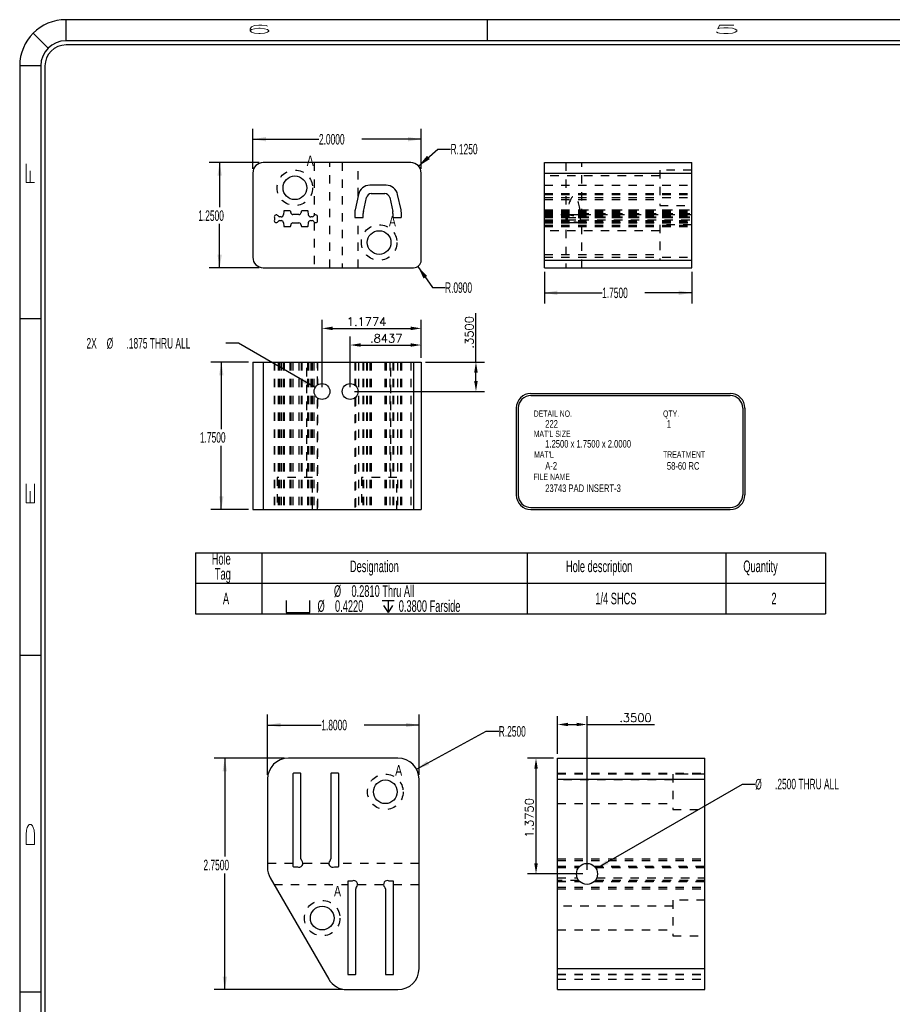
# Model space of a CAD drawing. Header units: inches. Extents: x 1802 to 2468, y -208 to -72.
# Tile 401 of 595: x 2157 to 2168, y -171 to -160. Entities that reach past the tile are written whole.
import ezdxf

# ---------------------------------------------------------------- set-up
doc = ezdxf.new("R2010")
doc.units = ezdxf.units.IN
doc.header["$LTSCALE"] = 0.5
doc.header["$MEASUREMENT"] = 0
doc.linetypes.add('HIDDEN', pattern=[0.225, 0.15, -0.075])
doc.layers.get('DEFPOINTS').update_dxf_attribs({"color": 8})
for name, color, linetype in [('SID-M-D', 42, 'Continuous'), ('SID-M-H', 4, 'HIDDEN'), ('SID-M-M', 233, 'Continuous'), ('SID-M-S', 105, 'Continuous')]:
    doc.layers.add(name, color=color, linetype=linetype)
doc.styles.add('DIEMAKER', font='romans.shx')
doc.styles.add('R', font='ROMAND.SHX')
doc.styles.add('SLDTEXTSTYLE0', font='TXT', dxfattribs={"width": 0.595745})
doc.dimstyles.new('LINEAR', dxfattribs={"dimtxt": 0.1, "dimasz": 0.125, "dimexe": 0.1, "dimexo": 0.05, "dimgap": 0.03, "dimtad": 1, "dimdec": 4, "dimzin": 4, "dimdsep": 46, "dimtxsty": 'DIEMAKER', "dimcen": 0, "dimclrd": 34, "dimclre": 34, "dimclrt": 42, "dimazin": 0, "dimtfac": 1, "dimtdec": 4, "dimtofl": 0, "dimtmove": 0, "dimatfit": 3, "dimfxl": 0, "dimtolj": 1, "dimtzin": 0, "dimarcsym": 0})

# ---------------------------------------------------------------- blocks, each defined once
blk = doc.blocks.new('*U9')
at = {"layer": 'SID-M-S'}
for p, q in [((0, 22.55), (-34, 22.55)), ((-34, 22.3), (-34, 22.55)), ((-29, 22.55), (-29, 22.3)), ((-34.212, 22.212), (-34.389, 22.389)), ((0, 22.3), (-34, 22.3)), ((0, 22.25), (-34, 22.25)), ((-34.3, 22), (-34.55, 22)), ((-34.55, 22), (-34.55, 0)), ((-34.3, 22), (-34.3, 0)), ((-34.25, 22), (-34.25, 0)), ((-34.55, 19), (-34.3, 19)), ((-34.55, 15), (-34.3, 15)), ((-34.55, 11), (-34.3, 11))]:
    blk.add_line(p, q, dxfattribs=at)
for radius in [0.55, 0.3, 0.25]:
    blk.add_arc((-34, 22), radius, 90, 180, dxfattribs=at)
at = {"layer": 'SID-M-D', "style": 'R', "width": 4}
for s, p in [('6', (-31.882, 22.386)), ('5', (-26.327, 22.386))]:
    blk.add_text(s, height=0.1, dxfattribs=at).set_placement(p)
for s, p in [('F', (-34.374, 20.547)), ('E', (-34.374, 16.743)), ('D', (-34.374, 12.681))]:
    blk.add_text(s, height=0.1, rotation=90, dxfattribs=at).set_placement(p)
blk = doc.blocks.new('SW_SYMBOL_HOLE_SPOT')
at = {"layer": 'SID-M-D', "color": 0}
for p, q in [((0, 34.4), (0, 3)), ((63, 3), (63, 34.4)), ((0, 3), (63, 3))]:
    blk.add_line(p, q, dxfattribs=at)
blk = doc.blocks.new('SW_SYMBOL_HOLE_DEPTH')
at = {"layer": 'SID-M-D', "color": 0}
for p, q in [((0, 34.4), (31.5, 34.4)), ((15.7, 34.4), (15.7, 3)), ((3.9, 21.9), (15.7, 3)), ((27.6, 21.9), (15.7, 3))]:
    blk.add_line(p, q, dxfattribs=at)
blk = doc.blocks.new('*D162')
at = {"layer": 'DEFPOINTS', "color": 0}
for p in [(2164.095, -167.92), (2163.745, -168.32), (2164.095, -169.695)]:
    blk.add_point(p, dxfattribs=at)
at = {"layer": 'SID-M-D', "color": 34, "lineweight": -2}
for p, q in [((2163.745, -168.27), (2163.745, -167.82)), ((2164.095, -169.645), (2164.095, -167.82)), ((2163.87, -167.92), (2163.97, -167.92)), ((2164.095, -167.92), (2164.898, -167.92))]:
    blk.add_line(p, q, dxfattribs=at)
at = {"layer": 'SID-M-D', "color": 34}
for points in [[(2163.87, -167.899), (2163.87, -167.94), (2163.745, -167.92)], [(2163.97, -167.94), (2163.97, -167.899), (2164.095, -167.92)]]:
    blk.add_solid(points, dxfattribs=at)
at = {"layer": 'SID-M-D', "color": 42, "insert": (2164.67, -167.84), "char_height": 0.1, "attachment_point": 5, "style": 'DIEMAKER'}
blk.add_mtext('\\A1;.3500', dxfattribs=at)
blk = doc.blocks.new('*D163')
at = {"layer": 'DEFPOINTS', "color": 0}
for p in [(2163.745, -168.32), (2163.489, -169.695), (2164.095, -169.695)]:
    blk.add_point(p, dxfattribs=at)
at = {"layer": 'SID-M-D', "color": 34, "lineweight": -2}
for p, q in [((2163.695, -168.32), (2163.389, -168.32)), ((2163.489, -168.445), (2163.489, -169.57)), ((2164.045, -169.695), (2163.389, -169.695))]:
    blk.add_line(p, q, dxfattribs=at)
at = {"layer": 'SID-M-D', "color": 34}
for points in [[(2163.51, -168.445), (2163.469, -168.445), (2163.489, -168.32)], [(2163.469, -169.57), (2163.51, -169.57), (2163.489, -169.695)]]:
    blk.add_solid(points, dxfattribs=at)
at = {"layer": 'SID-M-D', "color": 42, "insert": (2163.409, -169.03), "char_height": 0.1, "attachment_point": 5, "rotation": 90, "style": 'DIEMAKER'}
blk.add_mtext('\\A1;1.3750', dxfattribs=at)
blk = doc.blocks.new('*D164')
at = {"layer": 'DEFPOINTS', "color": 0}
for p in [(2162.126, -163.614), (2162.776, -163.614), (2161.282, -163.964)]:
    blk.add_point(p, dxfattribs=at)
at = {"layer": 'SID-M-D', "color": 34, "lineweight": -2}
for p, q in [((2162.776, -163.614), (2162.776, -163.033)), ((2162.176, -163.614), (2162.876, -163.614)), ((2162.776, -163.839), (2162.776, -163.739)), ((2161.332, -163.964), (2162.876, -163.964))]:
    blk.add_line(p, q, dxfattribs=at)
at = {"layer": 'SID-M-D', "color": 34}
for points in [[(2162.797, -163.739), (2162.755, -163.739), (2162.776, -163.614)], [(2162.755, -163.839), (2162.797, -163.839), (2162.776, -163.964)]]:
    blk.add_solid(points, dxfattribs=at)
at = {"layer": 'SID-M-D', "color": 42, "insert": (2162.696, -163.261), "char_height": 0.1, "attachment_point": 5, "rotation": 90, "style": 'DIEMAKER'}
blk.add_mtext('\\A1;.3500', dxfattribs=at)
blk = doc.blocks.new('*D165')
at = {"layer": 'DEFPOINTS', "color": 0}
for p in [(2162.126, -163.412), (2162.126, -163.614), (2161.282, -163.964)]:
    blk.add_point(p, dxfattribs=at)
at = {"layer": 'SID-M-D', "color": 34, "lineweight": -2}
for p, q in [((2161.282, -163.914), (2161.282, -163.312)), ((2162.126, -163.564), (2162.126, -163.312)), ((2161.407, -163.412), (2162.001, -163.412))]:
    blk.add_line(p, q, dxfattribs=at)
at = {"layer": 'SID-M-D', "color": 34}
for points in [[(2161.407, -163.391), (2161.407, -163.432), (2161.282, -163.412)], [(2162.001, -163.432), (2162.001, -163.391), (2162.126, -163.412)]]:
    blk.add_solid(points, dxfattribs=at)
at = {"layer": 'SID-M-D', "color": 42, "insert": (2161.71, -163.332), "char_height": 0.1, "attachment_point": 5, "style": 'DIEMAKER'}
blk.add_mtext('\\A1;.8437', dxfattribs=at)
blk = doc.blocks.new('*D166')
at = {"layer": 'DEFPOINTS', "color": 0}
for p in [(2162.126, -163.214), (2162.126, -163.614), (2160.948, -163.964)]:
    blk.add_point(p, dxfattribs=at)
at = {"layer": 'SID-M-D', "color": 34, "lineweight": -2}
for p, q in [((2160.948, -163.914), (2160.948, -163.114)), ((2162.126, -163.564), (2162.126, -163.114)), ((2161.073, -163.214), (2162.001, -163.214))]:
    blk.add_line(p, q, dxfattribs=at)
at = {"layer": 'SID-M-D', "color": 34}
for points in [[(2161.073, -163.193), (2161.073, -163.235), (2160.948, -163.214)], [(2162.001, -163.235), (2162.001, -163.193), (2162.126, -163.214)]]:
    blk.add_solid(points, dxfattribs=at)
at = {"layer": 'SID-M-D', "color": 42, "insert": (2161.477, -163.134), "char_height": 0.1, "attachment_point": 5, "style": 'DIEMAKER'}
blk.add_mtext('\\A1;1.1774', dxfattribs=at)

msp = doc.modelspace()

# ---------------------------------------------------------------- linework, layer by layer
at = {"layer": 'SID-M-D'}
for p, q in [((2160.12582, -161.31905), (2160.12582, -160.84168)), ((2162.12582, -161.31905), (2162.12582, -160.84168)), ((2160.12582, -160.96668), (2160.91147, -160.96668)), ((2162.12582, -160.96668), (2161.41945, -160.96668)), ((2162.09455, -161.28635), (2162.32417, -161.08377)), ((2162.32417, -161.08377), (2162.47417, -161.08377)), ((2160.20082, -161.24405), (2159.60712, -161.24405)), ((2159.73212, -161.24405), (2159.73212, -161.77487)), ((2159.73212, -162.49405), (2159.73212, -161.9733)), ((2160.20082, -162.49405), (2159.60712, -162.49405)), ((2162.08671, -162.47828), (2162.25868, -162.72911)), ((2163.58825, -162.54405), (2163.58825, -162.91643)), ((2165.33825, -162.54405), (2165.33825, -162.91643)), ((2162.25868, -162.72911), (2162.40868, -162.72911)), ((2163.58825, -162.79143), (2164.27472, -162.79143)), ((2165.33825, -162.79143), (2164.7827, -162.79143)), ((2159.95611, -163.39117), (2159.80611, -163.39117)), ((2160.86723, -163.91721), (2159.95611, -163.39117)), ((2160.07582, -163.61408), (2159.62718, -163.61408)), ((2159.75218, -163.61408), (2159.75218, -164.40961)), ((2159.75218, -165.36408), (2159.75218, -164.60805)), ((2160.07582, -165.36408), (2159.62718, -165.36408)), ((2160.29975, -168.51954), (2160.29975, -167.80084)), ((2162.09975, -168.51954), (2162.09975, -167.80084)), ((2160.29975, -167.92584), (2160.93949, -167.92584)), ((2162.09975, -167.92584), (2161.44748, -167.92584)), ((2162.06944, -168.45022), (2162.897, -168.00071)), ((2162.897, -168.00071), (2163.047, -168.00071)), ((2160.49975, -168.31954), (2159.66871, -168.31954)), ((2159.79371, -168.31954), (2159.79371, -169.48953)), ((2164.20312, -169.63204), (2165.94244, -168.62785)), ((2165.94244, -168.62785), (2166.09244, -168.62785)), ((2159.79371, -171.06954), (2159.79371, -169.68797)), ((2161.19409, -171.06954), (2159.66871, -171.06954))]:
    msp.add_line(p, q, dxfattribs=at)
at = {"layer": 'SID-M-D', "color": 0}
for p, q in [((2159.44572, -165.88101), (2159.44572, -166.23973)), ((2159.44572, -165.88101), (2160.23313, -165.88101)), ((2160.23313, -165.88101), (2160.23313, -166.23973)), ((2160.23313, -165.88101), (2163.38273, -165.88101)), ((2163.38273, -165.88101), (2163.38273, -166.23973)), ((2163.38273, -165.88101), (2165.74494, -165.88101)), ((2165.74494, -165.88101), (2165.74494, -166.23973)), ((2165.74494, -165.88101), (2166.92604, -165.88101)), ((2166.92604, -165.88101), (2166.92604, -166.23973)), ((2159.44572, -166.23973), (2160.23313, -166.23973)), ((2159.44572, -166.23973), (2159.44572, -166.60595)), ((2160.23313, -166.23973), (2163.38273, -166.23973)), ((2160.23313, -166.23973), (2160.23313, -166.60595)), ((2163.38273, -166.23973), (2165.74494, -166.23973)), ((2163.38273, -166.23973), (2163.38273, -166.60595)), ((2165.74494, -166.23973), (2166.92604, -166.23973)), ((2165.74494, -166.23973), (2165.74494, -166.60595)), ((2166.92604, -166.23973), (2166.92604, -166.60595)), ((2159.44572, -166.60595), (2160.23313, -166.60595)), ((2160.23313, -166.60595), (2163.38273, -166.60595)), ((2163.38273, -166.60595), (2165.74494, -166.60595)), ((2165.74494, -166.60595), (2166.92604, -166.60595))]:
    msp.add_line(p, q, dxfattribs=at)
at = {"layer": 'SID-M-D'}
for points in [[(2160.12582, -160.96668), (2160.28182, -160.99268), (2160.28182, -160.94068)], [(2162.12582, -160.96668), (2161.96982, -160.94068), (2161.96982, -160.99268)], [(2162.09455, -161.28635), (2162.22873, -161.20264), (2162.19433, -161.16365)], [(2159.73212, -161.24405), (2159.70612, -161.40005), (2159.75812, -161.40005)], [(2159.73212, -162.49405), (2159.75812, -162.33805), (2159.70612, -162.33805)], [(2162.08671, -162.47828), (2162.15348, -162.62164), (2162.19637, -162.59224)], [(2163.58825, -162.79143), (2163.74425, -162.81743), (2163.74425, -162.76543)], [(2165.33825, -162.79143), (2165.18225, -162.76543), (2165.18225, -162.81743)], [(2159.75218, -163.61408), (2159.72618, -163.77008), (2159.77818, -163.77008)], [(2160.86723, -163.91721), (2160.74513, -163.81669), (2160.71913, -163.86172)], [(2159.75218, -165.36408), (2159.77818, -165.20808), (2159.72618, -165.20808)], [(2160.29975, -167.92584), (2160.45575, -167.95184), (2160.45575, -167.89984)], [(2162.09975, -167.92584), (2161.94375, -167.89984), (2161.94375, -167.95184)], [(2159.79371, -168.31954), (2159.76771, -168.47554), (2159.81971, -168.47554)], [(2162.06944, -168.45022), (2162.21893, -168.3986), (2162.19411, -168.35291)], [(2164.20312, -169.63204), (2164.35122, -169.57656), (2164.32522, -169.53153)], [(2159.79371, -171.06954), (2159.81971, -170.91354), (2159.76771, -170.91354)]]:
    msp.add_solid(points, dxfattribs=at)
at = {"layer": 'SID-M-H'}
for p, q in [((2160.85467, -161.24405), (2160.85467, -161.87163)), ((2161.04217, -162.49405), (2161.04217, -161.24405)), ((2161.1884, -161.24405), (2161.1884, -162.49405)), ((2161.3759, -161.64504), (2161.3759, -161.24405)), ((2163.8445, -161.24405), (2163.8445, -162.49405)), ((2164.032, -162.49405), (2164.032, -161.24405)), ((2163.58825, -161.36905), (2165.33825, -161.36905)), ((2164.95825, -161.40355), (2163.58825, -161.40355)), ((2164.95825, -161.33305), (2164.95825, -161.75505)), ((2165.33825, -161.33305), (2164.95825, -161.33305)), ((2163.58825, -161.51355), (2165.33825, -161.51355)), ((2163.58825, -161.61355), (2165.33825, -161.61355)), ((2163.58825, -161.62317), (2165.33825, -161.62317)), ((2163.58825, -161.62317), (2165.33825, -161.62317)), ((2163.58825, -161.66018), (2165.33825, -161.66018)), ((2163.58825, -161.66018), (2165.33825, -161.66018)), ((2163.58825, -161.68455), (2164.95825, -161.68455)), ((2164.95825, -161.75505), (2165.33825, -161.75505)), ((2163.58825, -161.80685), (2165.33825, -161.80685)), ((2163.58825, -161.80685), (2163.86503, -161.80685)), ((2163.58825, -161.81743), (2165.33825, -161.81743)), ((2163.58825, -161.822), (2165.33825, -161.822)), ((2163.58825, -161.822), (2165.33825, -161.822)), ((2163.58825, -161.82707), (2165.33825, -161.82707)), ((2163.58825, -161.82707), (2165.33825, -161.82707)), ((2163.58825, -161.82743), (2165.33825, -161.82743)), ((2163.58825, -161.82743), (2165.33825, -161.82743)), ((2163.58825, -161.83643), (2165.33825, -161.83643)), ((2163.58825, -161.83643), (2165.33825, -161.83643)), ((2163.58825, -161.84905), (2165.33825, -161.84905)), ((2163.58825, -161.84905), (2163.86162, -161.84905)), ((2163.58825, -161.85012), (2165.33825, -161.85012)), ((2163.58825, -161.85012), (2165.33825, -161.85012)), ((2163.58825, -161.86143), (2165.33825, -161.86143)), ((2163.58825, -161.86205), (2165.33825, -161.86205)), ((2163.58825, -161.86205), (2165.33825, -161.86205)), ((2163.88501, -161.86515), (2163.58825, -161.86515)), ((2163.58825, -161.87824), (2165.33825, -161.87824)), ((2163.58825, -161.87824), (2165.33825, -161.87824)), ((2163.86162, -161.84905), (2163.86162, -161.88855)), ((2163.992, -161.86515), (2163.88501, -161.86515)), ((2165.33825, -161.86515), (2163.992, -161.86515)), ((2164.01148, -161.80685), (2165.33825, -161.80685)), ((2164.01489, -161.88855), (2164.01489, -161.84905)), ((2164.01489, -161.84905), (2165.33825, -161.84905)), ((2160.85467, -161.95124), (2160.85467, -162.49405)), ((2161.3759, -162.49405), (2161.3759, -161.89855)), ((2163.58825, -161.88855), (2165.33825, -161.88855)), ((2163.58825, -161.88855), (2163.86162, -161.88855)), ((2163.58825, -161.88915), (2165.33825, -161.88915)), ((2163.58825, -161.89355), (2165.33825, -161.89355)), ((2163.58825, -161.89355), (2165.33825, -161.89355)), ((2163.58825, -161.89712), (2163.86162, -161.89712)), ((2163.58825, -161.89855), (2165.33825, -161.89855)), ((2163.58825, -161.92575), (2163.86162, -161.92575)), ((2163.58825, -161.93372), (2165.33825, -161.93372)), ((2163.58825, -161.94463), (2165.33825, -161.94463)), ((2163.58825, -161.94463), (2165.33825, -161.94463)), ((2163.58825, -161.95772), (2163.8845, -161.95772)), ((2163.58825, -161.96082), (2165.33825, -161.96082)), ((2163.58825, -161.96082), (2165.33825, -161.96082)), ((2163.58825, -161.96143), (2165.33825, -161.96143)), ((2163.58825, -161.98643), (2165.33825, -161.98643)), ((2163.58825, -161.98643), (2165.33825, -161.98643)), ((2163.58825, -161.99543), (2165.33825, -161.99543)), ((2163.58825, -161.99543), (2165.33825, -161.99543)), ((2163.58825, -162.00087), (2165.33825, -162.00087)), ((2163.58825, -162.00087), (2165.33825, -162.00087)), ((2163.86162, -161.92575), (2163.86162, -161.89712)), ((2163.86162, -161.89712), (2164.01489, -161.89712)), ((2163.86162, -161.92575), (2164.01489, -161.92575)), ((2163.8845, -161.95772), (2163.99149, -161.95772)), ((2163.99149, -161.95772), (2165.33825, -161.95772)), ((2164.01489, -161.88855), (2165.33825, -161.88855)), ((2164.01489, -161.89712), (2164.01489, -161.92575)), ((2164.01489, -161.89712), (2165.33825, -161.89712)), ((2164.01489, -161.92575), (2165.33825, -161.92575)), ((2164.95825, -161.98305), (2164.95825, -162.40505)), ((2165.33825, -161.98305), (2164.95825, -161.98305)), ((2163.58825, -162.00543), (2165.33825, -162.00543)), ((2164.95825, -162.05355), (2163.58825, -162.05355)), ((2163.58825, -162.33455), (2164.95825, -162.33455)), ((2163.58825, -162.36905), (2165.33825, -162.36905)), ((2164.95825, -162.40505), (2165.33825, -162.40505)), ((2160.25082, -163.61408), (2160.25082, -165.36408)), ((2160.38085, -163.61408), (2160.38085, -165.36408)), ((2160.38221, -163.61408), (2160.38221, -165.36408)), ((2160.42623, -163.61408), (2160.42623, -165.36408)), ((2160.42623, -163.61408), (2160.42623, -165.36408)), ((2160.44404, -163.61408), (2160.44404, -165.36408)), ((2160.44404, -163.61408), (2160.44404, -165.36408)), ((2160.46163, -163.61408), (2160.46163, -165.36408)), ((2160.46163, -163.61408), (2160.46163, -165.36408)), ((2160.48532, -163.61408), (2160.48532, -164.98408)), ((2160.49121, -163.61408), (2160.49121, -165.36408)), ((2160.49121, -163.61408), (2160.49121, -165.36408)), ((2160.49471, -163.61408), (2160.49471, -165.36408)), ((2160.49471, -163.61408), (2160.49471, -165.36408)), ((2160.49969, -163.61408), (2160.49969, -165.36408)), ((2160.49969, -163.61408), (2160.49969, -165.36408)), ((2160.56721, -163.61408), (2160.56721, -165.36408)), ((2160.56721, -163.61408), (2160.56721, -165.36408)), ((2160.57721, -163.61408), (2160.57721, -165.36408)), ((2160.60221, -163.61408), (2160.60221, -165.36408)), ((2160.60221, -163.61408), (2160.60221, -165.36408)), ((2160.67442, -163.61408), (2160.67442, -165.36408)), ((2160.67442, -163.61408), (2160.67442, -165.36408)), ((2160.69942, -163.61408), (2160.69942, -165.36408)), ((2160.70942, -163.61408), (2160.70942, -165.36408)), ((2160.70942, -163.61408), (2160.70942, -165.36408)), ((2160.76632, -164.98408), (2160.76632, -163.61408)), ((2160.77694, -163.61408), (2160.77694, -165.36408)), ((2160.77694, -163.61408), (2160.77694, -165.36408)), ((2160.78192, -163.61408), (2160.78192, -165.36408)), ((2160.78192, -163.61408), (2160.78192, -165.36408)), ((2160.78543, -163.61408), (2160.78543, -165.36408)), ((2160.78543, -163.61408), (2160.78543, -165.36408)), ((2160.815, -163.61408), (2160.815, -165.36408)), ((2160.815, -163.61408), (2160.815, -165.36408)), ((2160.83259, -163.61408), (2160.83259, -165.36408)), ((2160.83259, -163.61408), (2160.83259, -165.36408)), ((2160.8504, -163.61408), (2160.8504, -165.36408)), ((2160.8504, -163.61408), (2160.8504, -165.36408)), ((2160.89442, -163.61408), (2160.89442, -163.88745)), ((2160.89578, -163.88664), (2160.89578, -163.61408)), ((2161.33615, -163.61408), (2161.33615, -163.88745)), ((2161.34069, -163.61408), (2161.34069, -163.89085)), ((2161.34615, -163.61408), (2161.34615, -163.89558)), ((2161.38066, -163.61408), (2161.38066, -165.36408)), ((2161.43115, -163.61408), (2161.43115, -165.36408)), ((2161.43615, -163.61408), (2161.43615, -165.36408)), ((2161.43863, -163.61408), (2161.43863, -165.36408)), ((2161.47495, -163.61408), (2161.47495, -165.36408)), ((2161.48532, -163.61408), (2161.48532, -164.98408)), ((2161.51669, -163.61408), (2161.51669, -165.36408)), ((2161.53281, -163.61408), (2161.53281, -165.36408)), ((2161.69383, -163.61408), (2161.69383, -165.36408)), ((2161.70994, -163.61408), (2161.70994, -165.36408)), ((2161.75169, -163.61408), (2161.75169, -165.36408)), ((2161.76632, -164.98408), (2161.76632, -163.61408)), ((2161.788, -163.61408), (2161.788, -165.36408)), ((2161.79048, -163.61408), (2161.79048, -165.36408)), ((2161.79548, -163.61408), (2161.79548, -165.36408)), ((2161.84597, -163.61408), (2161.84597, -165.36408)), ((2161.88048, -163.61408), (2161.88048, -165.36408)), ((2161.88594, -163.61408), (2161.88594, -165.36408)), ((2161.89048, -163.61408), (2161.89048, -165.36408)), ((2162.00082, -163.61408), (2162.00082, -165.36408)), ((2160.89442, -164.04072), (2160.89442, -165.36408)), ((2160.89578, -164.04155), (2160.89578, -164.04153)), ((2160.89578, -165.36408), (2160.89578, -164.04155)), ((2161.33615, -164.04072), (2161.33615, -165.36408)), ((2161.34069, -164.03731), (2161.34069, -165.36408)), ((2161.34615, -164.03259), (2161.34615, -165.36408)), ((2160.83682, -164.98408), (2160.41482, -164.98408)), ((2160.41482, -164.98408), (2160.41482, -165.36408)), ((2160.83682, -165.36408), (2160.83682, -164.98408)), ((2161.83682, -164.98408), (2161.41482, -164.98408)), ((2161.41482, -164.98408), (2161.41482, -165.36408)), ((2161.83682, -165.36408), (2161.83682, -164.98408)), ((2163.74487, -168.49966), (2165.49487, -168.49966)), ((2163.74487, -168.50466), (2165.49487, -168.50466)), ((2163.74487, -168.50466), (2165.49487, -168.50466)), ((2163.74487, -168.50466), (2165.49487, -168.50466)), ((2163.74487, -168.50466), (2165.49487, -168.50466)), ((2165.11487, -168.50854), (2165.11487, -168.93054)), ((2165.49487, -168.50854), (2165.11487, -168.50854)), ((2163.74487, -168.56954), (2165.49487, -168.56954)), ((2165.11487, -168.57904), (2163.74487, -168.57904)), ((2163.74487, -168.86004), (2165.11487, -168.86004)), ((2165.11487, -168.93054), (2165.49487, -168.93054)), ((2160.60259, -169.56954), (2160.29975, -169.56954)), ((2161.02908, -169.56954), (2160.72043, -169.56954)), ((2162.09975, -169.56954), (2161.14692, -169.56954)), ((2163.74487, -169.51573), (2165.49487, -169.51573)), ((2163.74487, -169.51573), (2165.49487, -169.51573)), ((2163.74487, -169.5373), (2165.49487, -169.5373)), ((2163.74487, -169.5373), (2165.49487, -169.5373)), ((2163.74487, -169.60466), (2164.008, -169.60466)), ((2163.74487, -169.60466), (2164.008, -169.60466)), ((2164.18174, -169.60466), (2165.49487, -169.60466)), ((2164.18174, -169.60466), (2165.49487, -169.60466)), ((2163.74487, -169.60966), (2164.00311, -169.60966)), ((2163.74487, -169.61466), (2163.99894, -169.61466)), ((2163.74487, -169.61691), (2163.9969, -169.61691)), ((2164.18663, -169.60966), (2165.49487, -169.60966)), ((2164.1908, -169.61466), (2164.19081, -169.61466)), ((2164.19081, -169.61466), (2165.49487, -169.61466)), ((2164.19284, -169.61691), (2165.49487, -169.61691)), ((2160.37807, -169.81954), (2161.25259, -169.81954)), ((2161.37043, -169.81954), (2161.67908, -169.81954)), ((2161.79692, -169.81954), (2162.09975, -169.81954)), ((2163.74487, -169.74191), (2163.97919, -169.74191)), ((2163.99893, -169.77442), (2163.74487, -169.77442)), ((2163.74487, -169.77942), (2164.00311, -169.77942)), ((2163.74487, -169.78442), (2164.008, -169.78442)), ((2163.74487, -169.78442), (2164.008, -169.78442)), ((2163.99894, -169.77442), (2163.99893, -169.77442)), ((2164.18174, -169.78442), (2165.49487, -169.78442)), ((2164.18174, -169.78442), (2165.49487, -169.78442)), ((2164.18663, -169.77942), (2165.49487, -169.77942)), ((2165.49487, -169.77442), (2164.1908, -169.77442)), ((2164.21055, -169.74191), (2165.49487, -169.74191)), ((2163.74487, -169.85178), (2165.49487, -169.85178)), ((2163.74487, -169.85178), (2165.49487, -169.85178)), ((2163.74487, -169.87335), (2165.49487, -169.87335)), ((2163.74487, -169.87335), (2165.49487, -169.87335)), ((2165.11487, -170.00854), (2165.11487, -170.43054)), ((2165.49487, -170.00854), (2165.11487, -170.00854)), ((2165.11487, -170.07904), (2163.74487, -170.07904)), ((2163.74487, -170.36004), (2165.11487, -170.36004)), ((2165.11487, -170.43054), (2165.49487, -170.43054)), ((2163.74487, -170.88442), (2165.49487, -170.88442)), ((2163.74487, -170.88442), (2165.49487, -170.88442)), ((2163.74487, -170.88442), (2165.49487, -170.88442)), ((2163.74487, -170.88442), (2165.49487, -170.88442)), ((2163.74487, -170.88942), (2165.49487, -170.88942)), ((2163.74487, -170.94454), (2165.49487, -170.94454))]:
    msp.add_line(p, q, dxfattribs=at)
for centre in [(2160.62582, -161.54405), (2161.62582, -162.19405), (2161.69975, -168.71954), (2160.94975, -170.21954)]:
    msp.add_circle(centre, 0.211, dxfattribs=at)
msp.add_ellipse((2163.93825, -162.07585), major_axis=(0, 0.43081), ratio=0.21761489, start_param=5.38675607, end_param=7.17961455, dxfattribs=at)
for points, knots in [([(2163.86162, -161.89712), (2163.86053, -161.89274), (2163.86038, -161.8878), (2163.86197, -161.87873), (2163.8637, -161.87481), (2163.86853, -161.86913), (2163.87159, -161.86735), (2163.87834, -161.86533), (2163.88209, -161.86505), (2163.88983, -161.8653), (2163.89392, -161.86584), (2163.90229, -161.86726), (2163.90655, -161.86813), (2163.91967, -161.87072), (2163.92899, -161.87232), (2163.94294, -161.87232), (2163.94766, -161.87194), (2163.95682, -161.87069), (2163.96128, -161.86985), (2163.9744, -161.86726), (2163.98285, -161.86542), (2163.99451, -161.86505), (2163.99823, -161.86533), (2164.00498, -161.86738), (2164.00804, -161.86918), (2164.01283, -161.87486), (2164.01454, -161.87875), (2164.01612, -161.8878), (2164.01597, -161.89274), (2164.01489, -161.89712)], [0, 0, 0, 0, 0.0625, 0.0625, 0.125, 0.125, 0.1875, 0.1875, 0.25, 0.25, 0.3125, 0.3125, 0.375, 0.375, 0.5, 0.5, 0.5625, 0.5625, 0.625, 0.625, 0.75, 0.75, 0.8125, 0.8125, 0.875, 0.875, 0.9375, 0.9375, 1, 1, 1, 1]), ([(2164.01489, -161.92575), (2164.01598, -161.93012), (2164.01612, -161.93507), (2164.01454, -161.94414), (2164.01281, -161.94805), (2164.00798, -161.95374), (2164.00492, -161.95551), (2163.99817, -161.95754), (2163.99442, -161.95782), (2163.98668, -161.95756), (2163.98258, -161.95703), (2163.97422, -161.95561), (2163.96996, -161.95473), (2163.95684, -161.95214), (2163.94752, -161.95054), (2163.93357, -161.95055), (2163.92885, -161.95093), (2163.91969, -161.95217), (2163.91523, -161.95302), (2163.90211, -161.95561), (2163.89365, -161.95745), (2163.882, -161.95782), (2163.87828, -161.95753), (2163.87152, -161.95548), (2163.86847, -161.95369), (2163.86367, -161.948), (2163.86197, -161.94412), (2163.86038, -161.93506), (2163.86053, -161.93012), (2163.86162, -161.92575)], [0, 0, 0, 0, 0.0625, 0.0625, 0.125, 0.125, 0.1875, 0.1875, 0.25, 0.25, 0.3125, 0.3125, 0.375, 0.375, 0.5, 0.5, 0.5625, 0.5625, 0.625, 0.625, 0.75, 0.75, 0.8125, 0.8125, 0.875, 0.875, 0.9375, 0.9375, 1, 1, 1, 1]), ([(2163.86162, -161.88855), (2163.86162, -161.89161), (2163.86265, -161.89442), (2163.86573, -161.89784), (2163.86768, -161.89855), (2163.86975, -161.89855)], [0, 0, 0, 0, 0.5, 0.5, 1, 1, 1, 1]), ([(2164.00676, -161.89855), (2164.00883, -161.89855), (2164.01078, -161.89784), (2164.01386, -161.89442), (2164.01489, -161.89161), (2164.01489, -161.88855)], [0, 0, 0, 0, 0.5, 0.5, 1, 1, 1, 1])]:
    msp.add_open_spline(points, degree=3, knots=knots, dxfattribs=at)
for points in [[(2163.86503, -161.80685), (2163.86262, -161.82065), (2163.86162, -161.83473), (2163.86162, -161.84905)], [(2164.01489, -161.84905), (2164.01489, -161.83473), (2164.01388, -161.82065), (2164.01148, -161.80685)]]:
    msp.add_open_spline(points, degree=3, dxfattribs=at)
at = {"layer": 'SID-M-M'}
for p, q in [((2163.42879, -163.98661), (2165.79478, -163.98661)), ((2163.42879, -164.01161), (2165.79478, -164.01161)), ((2163.25379, -164.16161), (2163.25379, -165.19213)), ((2163.27879, -164.16161), (2163.27879, -165.19213)), ((2165.94478, -164.16161), (2165.94478, -165.19213)), ((2165.96978, -164.16161), (2165.96978, -165.19213)), ((2163.42879, -165.34213), (2165.79478, -165.34213)), ((2163.42879, -165.36713), (2165.79478, -165.36713))]:
    msp.add_line(p, q, dxfattribs=at)
for centre, radius, start, end in [((2163.42879, -164.16161), 0.175, 90, 180), ((2165.79478, -164.16161), 0.175, 0, 90), ((2163.42879, -164.16161), 0.15, 90, 180), ((2165.79478, -164.16161), 0.15, 0, 90), ((2163.42879, -165.19213), 0.175, 180, 270), ((2163.42879, -165.19213), 0.15, 180, 270), ((2165.79478, -165.19213), 0.15, 270, 0), ((2165.79478, -165.19213), 0.175, 270, 0)]:
    msp.add_arc(centre, radius, start, end, dxfattribs=at)
at = {"layer": 'SID-M-S'}
for p, q in [((2162.00082, -161.24405), (2160.25082, -161.24405)), ((2163.58825, -161.36905), (2163.58825, -161.24405)), ((2163.58825, -161.24405), (2165.33825, -161.24405)), ((2165.33825, -161.36905), (2165.33825, -161.24405)), ((2160.12582, -161.36905), (2160.12582, -162.36905)), ((2162.12582, -162.40405), (2162.12582, -161.36905)), ((2163.58825, -162.40405), (2163.58825, -161.36905)), ((2163.58825, -161.36905), (2165.33825, -161.36905)), ((2165.33825, -162.40405), (2165.33825, -161.36905)), ((2161.70994, -161.51355), (2161.51669, -161.51355)), ((2161.38066, -161.62317), (2161.34069, -161.80685)), ((2161.53281, -161.61355), (2161.69383, -161.61355)), ((2161.88594, -161.80685), (2161.84597, -161.62317)), ((2161.43863, -161.82707), (2161.47495, -161.66018)), ((2161.75169, -161.66018), (2161.788, -161.82707)), ((2160.49471, -161.822), (2160.49121, -161.86205)), ((2160.56721, -161.81743), (2160.49969, -161.81743)), ((2160.57721, -161.83643), (2160.57721, -161.82743)), ((2160.67442, -161.86143), (2160.60221, -161.86143)), ((2160.69942, -161.82743), (2160.69942, -161.83643)), ((2160.77694, -161.81743), (2160.70942, -161.81743)), ((2160.78543, -161.86205), (2160.78192, -161.822)), ((2161.33615, -161.84905), (2161.33615, -161.88855)), ((2161.43615, -161.89355), (2161.43615, -161.85012)), ((2161.79048, -161.85012), (2161.79048, -161.89355)), ((2161.89048, -161.88855), (2161.89048, -161.84905)), ((2160.38221, -161.89712), (2160.38221, -161.92575)), ((2160.46163, -161.88915), (2160.44404, -161.88915)), ((2160.44404, -161.93372), (2160.46163, -161.93372)), ((2160.49121, -161.96082), (2160.49471, -162.00087)), ((2160.57721, -161.99543), (2160.57721, -161.98643)), ((2160.60221, -161.96143), (2160.67442, -161.96143)), ((2160.69942, -161.98643), (2160.69942, -161.99543)), ((2160.78192, -162.00087), (2160.78543, -161.96082)), ((2160.83259, -161.88915), (2160.815, -161.88915)), ((2160.815, -161.93372), (2160.83259, -161.93372)), ((2160.89442, -161.92575), (2160.89442, -161.89712)), ((2161.34615, -161.89855), (2161.43115, -161.89855)), ((2161.79548, -161.89855), (2161.88048, -161.89855)), ((2160.49969, -162.00543), (2160.56721, -162.00543)), ((2160.70942, -162.00543), (2160.77694, -162.00543)), ((2163.58825, -162.49405), (2163.58825, -162.40405)), ((2163.58825, -162.40405), (2165.33825, -162.40405)), ((2165.33825, -162.49405), (2165.33825, -162.40405)), ((2160.25082, -162.49405), (2162.03582, -162.49405)), ((2163.58825, -162.49405), (2165.33825, -162.49405)), ((2160.12582, -163.61408), (2160.12582, -165.36408)), ((2160.12582, -163.61408), (2160.25082, -163.61408)), ((2160.25082, -163.61408), (2160.25082, -165.36408)), ((2160.25082, -163.61408), (2162.03582, -163.61408)), ((2162.03582, -163.61408), (2162.03582, -165.36408)), ((2162.03582, -163.61408), (2162.12582, -163.61408)), ((2162.12582, -163.61408), (2162.12582, -165.36408)), ((2160.12582, -165.36408), (2160.25082, -165.36408)), ((2160.25082, -165.36408), (2162.03582, -165.36408)), ((2162.03582, -165.36408), (2162.12582, -165.36408)), ((2161.84975, -168.31954), (2160.54975, -168.31954)), ((2163.74487, -168.56954), (2163.74487, -168.31954)), ((2163.74487, -168.31954), (2165.49487, -168.31954)), ((2165.49487, -168.56954), (2165.49487, -168.31954)), ((2160.60259, -168.50466), (2160.60259, -169.60466)), ((2160.69259, -168.49966), (2160.60759, -168.49966)), ((2160.69759, -169.51573), (2160.69759, -168.50466)), ((2161.05192, -168.50466), (2161.05192, -169.51573)), ((2161.14192, -168.49966), (2161.05692, -168.49966)), ((2161.14692, -169.60466), (2161.14692, -168.50466)), ((2160.29975, -168.56954), (2160.29975, -169.61691)), ((2162.09975, -170.81954), (2162.09975, -168.56954)), ((2163.74487, -170.81954), (2163.74487, -168.56954)), ((2163.74487, -168.56954), (2165.49487, -168.56954)), ((2165.49487, -170.81954), (2165.49487, -168.56954)), ((2160.60759, -169.60966), (2160.65485, -169.60966)), ((2161.09466, -169.60966), (2161.14192, -169.60966)), ((2160.33325, -169.74191), (2161.02758, -170.94454)), ((2161.25259, -169.78442), (2161.25259, -170.88442)), ((2161.30485, -169.77942), (2161.25759, -169.77942)), ((2161.79192, -169.77942), (2161.74466, -169.77942)), ((2161.79692, -170.88442), (2161.79692, -169.78442)), ((2161.34759, -170.88442), (2161.34759, -169.87335)), ((2161.70192, -169.87335), (2161.70192, -170.88442)), ((2161.25759, -170.88942), (2161.34259, -170.88942)), ((2161.70692, -170.88942), (2161.79192, -170.88942)), ((2163.74487, -170.81954), (2165.49487, -170.81954)), ((2163.74487, -171.06954), (2163.74487, -170.81954)), ((2165.49487, -171.06954), (2165.49487, -170.81954)), ((2161.24409, -171.06954), (2161.84975, -171.06954)), ((2163.74487, -171.06954), (2165.49487, -171.06954))]:
    msp.add_line(p, q, dxfattribs=at)
for centre, radius in [((2160.62582, -161.54405), 0.1405), ((2161.62582, -162.19405), 0.1405), ((2160.94842, -163.96408), 0.09375), ((2161.28215, -163.96408), 0.09375), ((2161.69975, -168.71954), 0.1405), ((2164.09487, -169.69454), 0.125), ((2160.94975, -170.21954), 0.1405)]:
    msp.add_circle(centre, radius, dxfattribs=at)
for centre, radius, start, end in [((2160.25082, -161.36905), 0.125, 90, 180), ((2162.00082, -161.36905), 0.125, 0, 90), ((2161.51669, -161.65277), 0.13921, 90, 167.722994), ((2161.70994, -161.65277), 0.13921, 12.277006, 90), ((2161.53281, -161.67277), 0.05921, 90, 167.722994), ((2161.69383, -161.67277), 0.05921, 12.277006, 90), ((2160.40485, -161.88915), 0.024, 27.035692, 199.396755), ((2160.44404, -161.86915), 0.02, 207.035692, 270), ((2160.46163, -161.85946), 0.02969, 270, 355), ((2160.49969, -161.82243), 0.005, 90, 175), ((2160.56721, -161.82743), 0.01, 0, 90), ((2160.60221, -161.83643), 0.025, 180, 270), ((2160.67442, -161.83643), 0.025, 270, 0), ((2160.70942, -161.82743), 0.01, 90, 180), ((2160.77694, -161.82243), 0.005, 5, 90), ((2160.815, -161.85946), 0.02969, 185, 270), ((2160.83259, -161.86915), 0.02, 270, 332.964308), ((2160.87178, -161.88915), 0.024, 340.603245, 152.964308), ((2161.53458, -161.84905), 0.19843, 167.722994, 180), ((2161.54458, -161.85012), 0.10843, 167.722994, 180), ((2161.68206, -161.85012), 0.10843, 0, 12.277006), ((2161.69206, -161.84905), 0.19843, 0, 12.277006), ((2160.40485, -161.93372), 0.024, 160.603245, 332.964308), ((2160.44404, -161.95372), 0.02, 90, 152.964308), ((2160.46163, -161.9634), 0.02969, 5, 90), ((2160.49969, -162.00043), 0.005, 185, 270), ((2160.56721, -161.99543), 0.01, 270, 0), ((2160.60221, -161.98643), 0.025, 90, 180), ((2160.67442, -161.98643), 0.025, 0, 90), ((2160.70942, -161.99543), 0.01, 180, 270), ((2160.77694, -162.00043), 0.005, 270, 355), ((2160.815, -161.9634), 0.02969, 90, 175), ((2160.83259, -161.95372), 0.02, 27.035692, 90), ((2160.87178, -161.93372), 0.024, 207.035692, 19.396755), ((2161.34615, -161.88855), 0.01, 180, 270), ((2161.43115, -161.89355), 0.005, 270, 0), ((2161.79548, -161.89355), 0.005, 180, 270), ((2161.88048, -161.88855), 0.01, 270, 0), ((2160.25082, -162.36905), 0.125, 180, 270), ((2162.03582, -162.40405), 0.09, 270, 0), ((2160.54975, -168.56954), 0.25, 90, 180), ((2161.84975, -168.56954), 0.25, 0, 90), ((2160.60759, -168.50466), 0.005, 90, 180), ((2160.69259, -168.50466), 0.005, 0, 90), ((2161.05692, -168.50466), 0.005, 90, 180), ((2161.14192, -168.50466), 0.005, 0, 90), ((2160.60759, -169.60466), 0.005, 180, 270), ((2160.67546, -169.56966), 0.045, 242.733956, 45.971737), ((2160.72759, -169.51573), 0.03, 180, 225.971737), ((2161.07404, -169.56966), 0.045, 134.028263, 297.266044), ((2161.02192, -169.51573), 0.03, 314.028263, 0), ((2161.14192, -169.60466), 0.005, 270, 0), ((2160.54975, -169.61691), 0.25, 180, 210), ((2161.25759, -169.78442), 0.005, 90, 180), ((2161.32546, -169.81942), 0.045, 314.028263, 117.266044), ((2161.72404, -169.81942), 0.045, 62.733956, 225.971737), ((2161.79192, -169.78442), 0.005, 0, 90), ((2161.37759, -169.87335), 0.03, 134.028263, 180), ((2161.67192, -169.87335), 0.03, 0, 45.971737), ((2161.25759, -170.88442), 0.005, 180, 270), ((2161.34259, -170.88442), 0.005, 270, 0), ((2161.70692, -170.88442), 0.005, 180, 270), ((2161.79192, -170.88442), 0.005, 270, 0), ((2161.84975, -170.81954), 0.25, 270, 0), ((2161.24409, -170.81954), 0.25, 210, 270)]:
    msp.add_arc(centre, radius, start, end, dxfattribs=at)

# ---------------------------------------------------------------- block references
at = {"layer": 'SID-M-D'}
msp.add_blockref('*U9', (2191.90783, -182.09685), dxfattribs=at)
at = {"layer": 'SID-M-D', "color": 0, "xscale": 0.004470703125, "yscale": 0.004470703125, "zscale": 0.004470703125}
for name, p in [('SW_SYMBOL_HOLE_SPOT', (2160.52254, -166.60232)), ('SW_SYMBOL_HOLE_DEPTH', (2161.66221, -166.60232))]:
    msp.add_blockref(name, p, dxfattribs=at)

# ---------------------------------------------------------------- texts
at = {"layer": 'SID-M-D', "style": 'SLDTEXTSTYLE0', "width": 0.75}
for s, height, p in [('A', 0.125, (2160.76639, -161.28607)), ('A', 0.125, (2161.74227, -162.00232)), ('DETAIL NO.', 0.075, (2163.46167, -164.26441)), ('QTY.', 0.075, (2164.99791, -164.26441)), ('222', 0.09, (2163.59861, -164.39369)), ('1', 0.09, (2165.04364, -164.39369)), ("MAT'L SIZE", 0.075, (2163.46167, -164.50452)), ('1.2500 x 1.7500 x 2.0000', 0.09, (2163.59861, -164.63049)), ("MAT'L", 0.075, (2163.4663, -164.75068)), ('TREATMENT', 0.075, (2164.99791, -164.75068)), ('A-2', 0.09, (2163.59861, -164.89173)), ('58-60 RC', 0.09, (2165.04364, -164.8928)), ('FILE NAME', 0.075, (2163.46038, -165.01481)), ('23743 PAD INSERT-3', 0.09, (2163.59861, -165.15783)), ('A', 0.125, (2161.81621, -168.52781)), ('A', 0.125, (2161.09032, -169.96157))]:
    msp.add_text(s, height=height, dxfattribs=at).set_placement(p)
at = {"layer": 'SID-M-D', "char_height": 0.125, "attachment_point": 1, "style": 'SLDTEXTSTYLE0'}
for s, insert in [('2.0000', (2160.91147, -160.90477)), ('R.1250', (2162.47417, -161.02185)), ('1.2500', (2159.47812, -161.81217)), ('R.0900', (2162.40868, -162.6672)), ('1.7500', (2164.27472, -162.72951)), ('2X', (2158.15093, -163.3283)), ('%%c', (2158.39103, -163.33021)), ('.1875 THRU ALL', (2158.62642, -163.3283)), ('1.7500', (2159.49819, -164.44691)), ('1.8000', (2160.93949, -167.86393)), ('R.2500', (2163.047, -167.93879)), ('%%c', (2166.09244, -168.56689)), ('.2500 THRU ALL', (2166.32783, -168.56498)), ('2.7500', (2159.53972, -169.52684))]:
    msp.add_mtext(s, dxfattribs=dict(at, insert=insert))
at = {"layer": 'SID-M-D', "color": 0, "attachment_point": 1, "style": 'SLDTEXTSTYLE0'}
for s, insert, char_height in [('Hole', (2159.63838, -165.88275), 0.137795), ('Designation', (2161.27962, -165.97183), 0.1377953), ('Hole description', (2163.84519, -165.97183), 0.1377953), ('Quantity', (2165.951, -165.97183), 0.137795), ('Tag', (2159.6757, -166.06092), 0.137795), ('%%c', (2161.08978, -166.26563), 0.137795), ('0.2810 Thru All', (2161.29759, -166.26563), 0.1377953), ('A', (2159.77148, -166.35472), 0.1378), ('%%c', (2160.89442, -166.44381), 0.137795), ('0.4220', (2161.10223, -166.44381), 0.137795), ('0.3800 Farside', (2161.85909, -166.44381), 0.1377953), ('1/4 SHCS', (2164.1937, -166.35472), 0.137795), ('2', (2166.28458, -166.35472), 0.1378)]:
    msp.add_mtext(s, dxfattribs=dict(at, insert=insert, char_height=char_height))

# ---------------------------------------------------------------- dimensions: what is measured, and where the dimension line sits
at = {"layer": 'SID-M-D'}
for base, p1, p2, picture, middle in [((2162.77582, -163.61408), (2161.28215, -163.96408), (2162.12582, -163.61408), '*D164', (2162.77582, -163.26117)), ((2163.48949, -169.69454), (2163.74487, -168.31954), (2164.09487, -169.69454), '*D163', (2163.48949, -169.03033))]:
    dim = msp.add_linear_dim(base=base, p1=p1, p2=p2, angle=90, dimstyle='LINEAR', dxfattribs=at)
    dim.commit()
    dim.dimension.update_dxf_attribs({"geometry": picture, "text_midpoint": middle, "dimtype": 160})
for base, p1, p2, picture, middle in [((2162.12582, -163.21408), (2160.94842, -163.96408), (2162.12582, -163.61408), '*D166', (2161.47689, -163.21408)), ((2162.12582, -163.41153), (2161.28215, -163.96408), (2162.12582, -163.61408), '*D165', (2161.71012, -163.41153)), ((2164.09487, -167.91954), (2163.74487, -168.31954), (2164.09487, -169.69454), '*D162', (2164.67046, -167.91954))]:
    dim = msp.add_linear_dim(base=base, p1=p1, p2=p2, dimstyle='LINEAR', dxfattribs=at)
    dim.commit()
    dim.dimension.update_dxf_attribs({"geometry": picture, "text_midpoint": middle, "dimtype": 160})

doc.saveas('drawing.dxf')
